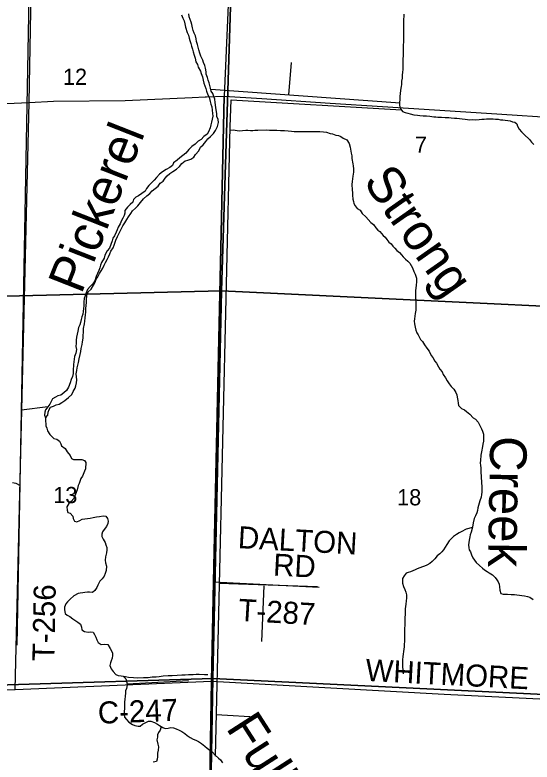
# Model space of a CAD drawing. Extents: x 1588073 to 2013523, y 1090242 to 1357120.
# Drawn here: x 1841105 to 1848152, y 1233146 to 1243328 of the extents above; entities that cross this region are included whole.
import ezdxf

# ---------------------------------------------------------------- set-up
doc = ezdxf.new("R2010")
doc.units = 0
for name, color, linetype in [('GM_X_County_Road', 7, 'Continuous'), ('GM_X_County_Road_Text', 7, 'Continuous'), ('GM_X_Minor_River', 7, 'Continuous'), ('GM_X_Minor_River_Text', 7, 'Continuous'), ('GM_X_Section', 7, 'Continuous'), ('GM_X_Section_Text', 7, 'Continuous'), ('GM_X_Township', 7, 'Continuous'), ('GM_X_Township_Road', 7, 'Continuous'), ('GM_X_Township_Road_Text', 7, 'Continuous'), ('GM_X_US_Route', 7, 'Continuous')]:
    doc.layers.add(name, color=color, linetype=linetype)

msp = doc.modelspace()

# ---------------------------------------------------------------- linework, layer by layer
at = {"layer": 'GM_X_County_Road'}
for points in [[(1843782, 1234247), (1843812, 1235604), (1843957, 1242220)], [(1838488, 1234093), (1841107, 1234134), (1843782, 1234247)], [(1843683, 1228316), (1843782, 1234247)], [(1843782, 1234247), (1846954, 1234073), (1848719, 1233985), (1848962, 1233977)]]:
    msp.add_lwpolyline(points, dxfattribs=at)
at = {"layer": 'GM_X_Minor_River'}
for p, q in [((1841135, 1234737), (1841358, 1246714)), ((1844836, 1242238), (1844875, 1242679)), ((1846356, 1242125), (1843774, 1242310)), ((1844038, 1241804), (1844054, 1242171)), ((1844054, 1242171), (1844054, 1242171)), ((1844054, 1242171), (1846373, 1242033)), ((1843840, 1233227), (1844039, 1241804)), ((1841553, 1237987), (1841195, 1237940)), ((1843883, 1235582), (1845230, 1235538)), ((1844496, 1235547), (1844464, 1234787)), ((1843472, 1234251), (1842633, 1234208)), ((1843849, 1233794), (1844462, 1233759))]:
    msp.add_line(p, q, dxfattribs=at)
for points in [[(1843218, 1241165), (1843259, 1241194), (1843306, 1241224), (1843347, 1241261), (1843378, 1241303), (1843423, 1241341), (1843462, 1241348), (1843500, 1241363), (1843545, 1241388), (1843564, 1241424), (1843610, 1241475), (1843635, 1241524), (1843672, 1241559), (1843706, 1241604), (1843733, 1241639), (1843768, 1241669), (1843811, 1241713), (1843840, 1241753), (1843866, 1241808), (1843877, 1241864), (1843874, 1241902), (1843856, 1241945), (1843855, 1241979), (1843850, 1242013), (1843843, 1242060), (1843840, 1242102), (1843835, 1242136), (1843828, 1242178), (1843817, 1242215), (1843802, 1242255), (1843779, 1242290), (1843768, 1242331), (1843759, 1242365), (1843750, 1242401), (1843739, 1242440), (1843728, 1242474), (1843712, 1242519), (1843709, 1242553), (1843700, 1242601), (1843691, 1242640), (1843674, 1242678), (1843665, 1242713), (1843640, 1242766), (1843626, 1242806), (1843613, 1242851), (1843602, 1242889), (1843591, 1242923), (1843578, 1242964), (1843575, 1243000), (1843566, 1243043), (1843549, 1243081), (1843536, 1243116), (1843523, 1243154), (1843514, 1243196), (1843507, 1243231), (1843492, 1243265), (1843479, 1243304), (1843475, 1243344)], [(1843374, 1243329), (1843391, 1243284), (1843412, 1243246), (1843421, 1243207), (1843429, 1243161), (1843451, 1243090), (1843472, 1243051), (1843481, 1243013), (1843490, 1242979), (1843501, 1242940), (1843510, 1242900), (1843523, 1242861), (1843532, 1242825), (1843547, 1242778), (1843560, 1242740), (1843572, 1242689), (1843593, 1242651), (1843604, 1242614), (1843633, 1242563), (1843642, 1242529), (1843659, 1242484), (1843669, 1242438), (1843680, 1242399)], [(1846406, 1243336), (1846404, 1243303), (1846402, 1243275), (1846402, 1243245), (1846401, 1243215), (1846401, 1243075), (1846399, 1243047), (1846400, 1243019), (1846400, 1242964), (1846396, 1242912), (1846394, 1242862), (1846397, 1242808), (1846395, 1242776), (1846393, 1242724), (1846391, 1242694), (1846391, 1242650), (1846390, 1242618), (1846390, 1242587), (1846386, 1242541), (1846384, 1242513), (1846380, 1242467), (1846375, 1242423), (1846371, 1242381), (1846367, 1242353), (1846361, 1242301), (1846355, 1242254), (1846352, 1242222), (1846350, 1242174), (1846346, 1242134), (1846346, 1242104), (1846348, 1242070), (1846364, 1242042), (1846387, 1242012), (1846421, 1241996)], [(1843680, 1242399), (1843691, 1242363), (1843706, 1242326), (1843715, 1242288), (1843736, 1242241), (1843751, 1242205), (1843765, 1242150), (1843776, 1242112), (1843787, 1242075), (1843792, 1242029), (1843797, 1241985), (1843800, 1241950), (1843792, 1241905), (1843785, 1241865), (1843776, 1241829), (1843765, 1241791), (1843745, 1241735), (1843726, 1241702), (1843681, 1241669), (1843644, 1241632), (1843604, 1241609), (1843562, 1241568), (1843515, 1241533), (1843476, 1241494), (1843436, 1241445), (1843393, 1241413), (1843354, 1241382), (1843315, 1241349), (1843268, 1241314), (1843253, 1241278), (1843216, 1241247), (1843165, 1241221), (1843118, 1241190), (1843075, 1241157), (1843034, 1241110), (1843003, 1241077), (1842968, 1241040), (1842929, 1241005), (1842896, 1240964), (1842878, 1240924), (1842835, 1240895), (1842790, 1240862), (1842754, 1240845), (1842723, 1240812), (1842712, 1240776), (1842677, 1240745), (1842640, 1240706), (1842602, 1240663), (1842603, 1240627), (1842594, 1240593), (1842577, 1240557), (1842558, 1240524), (1842537, 1240480), (1842514, 1240435), (1842499, 1240399), (1842486, 1240365), (1842462, 1240318), (1842441, 1240285), (1842428, 1240249), (1842411, 1240197), (1842393, 1240149), (1842364, 1240112), (1842330, 1240053), (1842323, 1240015), (1842283, 1239956), (1842272, 1239916), (1842263, 1239880), (1842248, 1239847), (1842231, 1239803), (1842214, 1239765), (1842192, 1239706), (1842169, 1239662), (1842132, 1239625), (1842094, 1239584), (1842075, 1239541), (1842060, 1239499), (1842047, 1239465), (1842042, 1239417), (1842042, 1239365), (1842039, 1239327), (1842034, 1239285), (1842029, 1239249), (1842018, 1239215), (1842007, 1239178), (1841997, 1239138), (1841989, 1239104), (1841973, 1239066), (1841962, 1239016), (1841951, 1238979), (1841944, 1238935), (1841939, 1238897), (1841939, 1238853), (1841936, 1238809), (1841943, 1238766), (1841935, 1238720), (1841918, 1238671), (1841911, 1238637), (1841906, 1238599), (1841903, 1238563), (1841901, 1238483), (1841897, 1238441)], [(1846421, 1241996), (1846459, 1241990), (1846491, 1241982), (1846543, 1241966), (1846593, 1241961), (1846623, 1241955), (1846668, 1241951), (1846712, 1241953), (1846760, 1241947), (1846812, 1241939), (1846842, 1241937), (1846870, 1241936), (1846916, 1241934), (1846970, 1241932), (1847018, 1241930), (1847050, 1241926), (1847093, 1241922), (1847129, 1241919), (1847161, 1241917), (1847201, 1241913), (1847241, 1241905), (1847273, 1241901), (1847301, 1241899), (1847335, 1241901), (1847385, 1241899), (1847431, 1241902), (1847467, 1241906), (1847499, 1241908), (1847530, 1241912), (1847566, 1241910), (1847624, 1241910), (1847652, 1241909), (1847692, 1241905), (1847720, 1241899), (1847754, 1241897), (1847784, 1241893), (1847822, 1241887), (1847854, 1241883), (1847884, 1241873), (1847915, 1241867), (1847943, 1241844), (1847955, 1241811), (1847977, 1241771), (1848007, 1241733), (1848046, 1241700), (1848116, 1241630), (1848146, 1241594), (1848177, 1241560)], [(1844038, 1241758), (1844077, 1241760), (1844133, 1241754), (1844169, 1241748), (1844207, 1241755), (1844250, 1241757), (1844278, 1241757), (1844314, 1241755), (1844346, 1241755), (1844374, 1241757), (1844416, 1241759), (1844540, 1241760), (1844572, 1241758), (1844616, 1241758), (1844672, 1241756), (1844723, 1241755), (1844779, 1241755), (1844827, 1241747), (1844875, 1241745), (1844909, 1241741), (1844967, 1241740), (1845017, 1241738), (1845053, 1241738), (1845095, 1241740), (1845125, 1241740), (1845162, 1241738), (1845196, 1241738), (1845234, 1241737), (1845262, 1241737), (1845310, 1241733), (1845350, 1241729), (1845400, 1241711), (1845432, 1241707), (1845476, 1241691), (1845515, 1241684), (1845547, 1241670), (1845579, 1241650), (1845627, 1241624), (1845659, 1241576), (1845672, 1241526), (1845678, 1241498), (1845686, 1241442), (1845694, 1241408), (1845698, 1241373), (1845711, 1241299), (1845715, 1241269), (1845717, 1241231), (1845717, 1241187), (1845712, 1241159), (1845708, 1241131), (1845702, 1241057), (1845698, 1241015), (1845699, 1240942), (1845705, 1240904), (1845707, 1240872), (1845711, 1240816), (1845717, 1240786), (1845722, 1240756), (1845742, 1240724), (1845770, 1240690), (1845808, 1240666), (1845839, 1240622), (1845889, 1240574), (1845953, 1240500), (1845992, 1240472), (1846024, 1240428), (1846050, 1240396), (1846078, 1240376), (1846121, 1240320), (1846151, 1240298), (1846171, 1240266), (1846201, 1240232), (1846231, 1240208), (1846256, 1240178), (1846284, 1240148), (1846310, 1240118), (1846346, 1240089), (1846375, 1240057), (1846397, 1240029), (1846427, 1240001), (1846459, 1239971), (1846487, 1239945), (1846506, 1239913), (1846522, 1239883), (1846540, 1239833), (1846560, 1239793), (1846575, 1239739), (1846579, 1239694), (1846571, 1239642), (1846565, 1239574), (1846564, 1239540), (1846564, 1239466), (1846568, 1239410), (1846568, 1239368), (1846567, 1239305), (1846559, 1239257), (1846549, 1239187), (1846547, 1239155), (1846552, 1239117), (1846558, 1239071), (1846568, 1239033)], [(1841897, 1238441), (1841888, 1238399), (1841873, 1238361), (1841860, 1238313), (1841834, 1238254), (1841807, 1238210), (1841770, 1238177), (1841731, 1238148), (1841692, 1238138), (1841656, 1238119), (1841619, 1238096), (1841600, 1238060), (1841579, 1238024), (1841552, 1237985), (1841520, 1237946), (1841514, 1237912), (1841508, 1237874), (1841521, 1237836), (1841555, 1237875), (1841560, 1237915), (1841573, 1237950), (1841592, 1237984), (1841630, 1237995), (1841667, 1238012), (1841707, 1238025), (1841746, 1238046), (1841787, 1238073), (1841836, 1238113), (1841881, 1238154), (1841900, 1238196), (1841924, 1238239), (1841937, 1238275), (1841942, 1238313), (1841947, 1238353), (1841944, 1238397), (1841941, 1238435), (1841947, 1238483), (1841954, 1238519), (1841961, 1238553), (1841970, 1238593), (1841981, 1238643), (1841993, 1238699), (1842002, 1238740), (1842009, 1238780), (1842023, 1238838), (1842028, 1238874), (1842034, 1238924), (1842035, 1238960), (1842038, 1239006), (1842041, 1239054), (1842051, 1239116), (1842056, 1239154), (1842063, 1239198), (1842069, 1239242), (1842072, 1239278), (1842073, 1239326), (1842074, 1239370), (1842079, 1239408), (1842080, 1239442), (1842086, 1239510), (1842104, 1239556), (1842143, 1239591), (1842176, 1239644), (1842198, 1239688), (1842211, 1239725), (1842234, 1239759), (1842257, 1239804), (1842280, 1239840), (1842301, 1239875), (1842322, 1239917), (1842340, 1239954), (1842361, 1239994), (1842378, 1240030), (1842397, 1240071), (1842414, 1240107), (1842443, 1240154), (1842458, 1240190), (1842480, 1240257), (1842502, 1240307), (1842523, 1240344), (1842544, 1240388), (1842574, 1240455), (1842604, 1240496), (1842629, 1240538), (1842654, 1240575), (1842683, 1240623), (1842708, 1240656), (1842748, 1240695), (1842779, 1240728), (1842818, 1240771), (1842859, 1240820), (1842903, 1240861), (1842942, 1240896), (1842975, 1240929), (1843018, 1240962), (1843057, 1240993), (1843082, 1241034), (1843123, 1241061), (1843152, 1241101), (1843181, 1241136), (1843218, 1241165)], [(1846568, 1239033), (1846582, 1238995), (1846601, 1238967), (1846631, 1238903), (1846657, 1238875), (1846687, 1238833), (1846718, 1238787), (1846748, 1238745), (1846776, 1238686), (1846802, 1238657), (1846829, 1238610), (1846849, 1238580), (1846875, 1238534), (1846895, 1238498), (1846926, 1238462), (1846942, 1238428), (1846974, 1238382), (1846996, 1238342), (1847023, 1238302), (1847051, 1238262), (1847087, 1238226), (1847114, 1238182), (1847126, 1238150), (1847132, 1238118), (1847142, 1238072), (1847144, 1238036), (1847148, 1238006), (1847189, 1237964), (1847229, 1237944), (1847259, 1237922), (1847305, 1237888), (1847348, 1237838), (1847380, 1237819), (1847416, 1237779), (1847443, 1237723), (1847463, 1237688), (1847475, 1237654), (1847489, 1237612), (1847488, 1237520), (1847480, 1237478), (1847476, 1237444), (1847464, 1237374), (1847455, 1237330), (1847449, 1237257), (1847447, 1237223), (1847449, 1237185), (1847453, 1237157), (1847456, 1237121), (1847456, 1237089), (1847458, 1237047), (1847460, 1237013), (1847462, 1236975), (1847464, 1236943), (1847467, 1236912), (1847467, 1236826), (1847463, 1236790), (1847457, 1236754), (1847442, 1236704), (1847422, 1236640), (1847414, 1236609), (1847410, 1236573), (1847398, 1236541), (1847381, 1236501), (1847365, 1236463), (1847351, 1236405), (1847339, 1236348), (1847324, 1236278), (1847310, 1236244), (1847302, 1236216), (1847294, 1236168), (1847288, 1236104), (1847289, 1236067), (1847295, 1236039), (1847311, 1236011), (1847325, 1235969), (1847343, 1235927), (1847368, 1235897), (1847390, 1235863), (1847434, 1235823), (1847476, 1235787), (1847505, 1235766), (1847539, 1235742), (1847567, 1235724), (1847611, 1235696), (1847647, 1235660), (1847674, 1235628), (1847692, 1235600), (1847704, 1235568), (1847710, 1235534), (1847712, 1235488), (1847727, 1235444), (1847757, 1235432), (1847817, 1235432), (1847867, 1235430), (1847913, 1235428), (1848011, 1235415), (1848051, 1235413), (1848090, 1235401), (1848122, 1235391), (1848168, 1235361)], [(1841527, 1237845), (1841524, 1237818), (1841528, 1237727), (1841540, 1237697), (1841547, 1237661), (1841583, 1237611), (1841607, 1237583), (1841635, 1237553), (1841674, 1237545), (1841712, 1237518), (1841732, 1237484), (1841740, 1237453), (1841788, 1237420), (1841817, 1237372), (1841857, 1237322), (1841875, 1237282), (1841905, 1237268), (1841939, 1237268), (1841982, 1237270), (1842018, 1237270), (1842052, 1237256), (1842072, 1237228), (1842068, 1237144), (1842051, 1237110), (1842025, 1237041), (1842001, 1237009), (1841981, 1236943), (1841967, 1236913), (1841954, 1236855), (1841932, 1236798), (1841906, 1236738), (1841872, 1236696), (1841840, 1236670), (1841814, 1236624), (1841815, 1236577), (1841827, 1236547), (1841859, 1236537), (1841893, 1236496), (1841899, 1236463), (1841916, 1236427), (1841950, 1236418), (1841990, 1236438), (1842020, 1236456), (1842094, 1236464), (1842132, 1236470), (1842172, 1236479), (1842216, 1236487), (1842256, 1236491), (1842306, 1236499), (1842344, 1236495), (1842368, 1236465), (1842377, 1236427), (1842371, 1236395), (1842353, 1236355), (1842321, 1236317), (1842297, 1236283), (1842291, 1236250), (1842290, 1236218), (1842306, 1236184), (1842334, 1236136), (1842346, 1236106), (1842356, 1236068), (1842359, 1236038), (1842355, 1235998), (1842339, 1235942), (1842335, 1235896), (1842339, 1235862), (1842352, 1235817), (1842350, 1235757), (1842336, 1235715), (1842322, 1235681), (1842292, 1235643), (1842263, 1235613), (1842235, 1235556), (1842221, 1235526), (1842193, 1235484), (1842161, 1235458), (1842123, 1235460), (1842093, 1235460), (1842059, 1235455), (1842031, 1235451), (1841995, 1235449), (1841967, 1235443), (1841909, 1235413), (1841857, 1235366), (1841823, 1235330), (1841797, 1235300), (1841779, 1235256), (1841780, 1235218), (1841790, 1235172), (1841818, 1235148), (1841852, 1235128), (1841892, 1235098), (1841933, 1235070), (1841961, 1235054), (1841997, 1235026), (1842013, 1234986), (1842017, 1234948), (1842054, 1234926)], [(1841071, 1236956), (1841119, 1236948), (1841176, 1236916)], [(1847338, 1236342), (1847255, 1236318), (1847187, 1236284), (1847157, 1236268), (1847121, 1236245), (1847083, 1236219), (1847053, 1236191), (1847024, 1236161), (1846990, 1236110), (1846966, 1236076), (1846944, 1236040), (1846922, 1236010), (1846894, 1235984), (1846860, 1235954), (1846826, 1235915), (1846790, 1235879), (1846761, 1235853), (1846719, 1235829), (1846687, 1235816), (1846659, 1235804), (1846623, 1235792), (1846587, 1235778), (1846557, 1235766), (1846527, 1235752), (1846497, 1235740), (1846465, 1235727), (1846435, 1235719), (1846407, 1235685), (1846387, 1235647), (1846385, 1235617), (1846387, 1235583), (1846401, 1235537), (1846418, 1235499), (1846432, 1235463), (1846440, 1235424), (1846440, 1235380), (1846436, 1235344), (1846431, 1235298), (1846427, 1235264), (1846423, 1235234), (1846421, 1235188), (1846421, 1235160), (1846420, 1235112), (1846418, 1235071), (1846416, 1235043), (1846416, 1235015), (1846414, 1234963), (1846415, 1234891), (1846413, 1234847), (1846413, 1234797), (1846411, 1234745), (1846410, 1234714), (1846406, 1234682), (1846402, 1234654), (1846396, 1234614), (1846392, 1234582), (1846388, 1234540), (1846387, 1234488), (1846387, 1234440), (1846389, 1234408), (1846391, 1234379), (1846395, 1234347)], [(1842054, 1234926), (1842102, 1234916), (1842136, 1234920), (1842170, 1234916), (1842190, 1234886), (1842208, 1234846), (1842220, 1234812), (1842239, 1234774), (1842279, 1234746), (1842327, 1234751), (1842373, 1234747), (1842405, 1234695), (1842434, 1234635), (1842436, 1234599), (1842428, 1234562), (1842418, 1234526), (1842408, 1234496), (1842399, 1234460), (1842417, 1234418), (1842443, 1234378), (1842479, 1234340), (1842510, 1234326), (1842552, 1234322), (1842580, 1234316), (1842616, 1234282), (1842630, 1234228), (1842634, 1234196), (1842625, 1234150), (1842613, 1234116), (1842611, 1234084), (1842607, 1234044), (1842605, 1233998), (1842600, 1233968), (1842596, 1233879), (1842594, 1233831), (1842592, 1233795), (1842599, 1233757), (1842625, 1233725), (1842659, 1233691), (1842707, 1233659), (1842739, 1233645), (1842784, 1233635), (1842812, 1233635), (1842842, 1233660), (1842888, 1233686), (1842924, 1233702), (1842956, 1233702), (1843008, 1233684), (1843046, 1233660), (1843074, 1233643), (1843122, 1233617), (1843153, 1233603), (1843195, 1233607), (1843231, 1233617), (1843265, 1233611), (1843301, 1233599), (1843343, 1233581), (1843379, 1233562), (1843419, 1233536), (1843454, 1233508), (1843494, 1233480), (1843532, 1233456), (1843570, 1233442), (1843606, 1233424), (1843647, 1233400), (1843693, 1233362), (1843723, 1233334), (1843759, 1233306), (1843791, 1233286), (1843834, 1233240), (1843878, 1233198), (1843908, 1233175), (1843935, 1233137)], [(1842593, 1234310), (1842610, 1234312), (1842654, 1234302), (1842722, 1234296), (1842782, 1234293), (1842858, 1234298), (1842920, 1234297), (1842976, 1234305), (1843031, 1234309), (1843071, 1234310), (1843123, 1234319), (1843194, 1234325), (1843250, 1234327), (1843316, 1234331), (1843378, 1234334), (1843424, 1234336), (1843469, 1234339), (1843533, 1234339), (1843575, 1234342), (1843617, 1234343), (1843689, 1234341), (1843733, 1234337)], [(1843098, 1233630), (1843082, 1233582), (1843063, 1233550), (1843049, 1233518), (1843047, 1233484), (1843041, 1233450), (1843053, 1233390), (1843060, 1233354), (1843056, 1233308), (1843050, 1233265), (1843046, 1233215), (1843044, 1233183), (1843035, 1233151), (1842991, 1233145)]]:
    msp.add_lwpolyline(points, dxfattribs=at)
at = {"layer": 'GM_X_Section'}
for points in [[(1844090, 1244876), (1843922, 1239569), (1838594, 1239435), (1838728, 1244740)], [(1849328, 1244556), (1849251, 1239313), (1843922, 1239569), (1844090, 1244876)], [(1838594, 1239435), (1843922, 1239569), (1843801, 1234286), (1838499, 1234122)], [(1843922, 1239569), (1849251, 1239313), (1848977, 1234033), (1843801, 1234286)], [(1838499, 1234122), (1843801, 1234286), (1843703, 1228699), (1838419, 1228704)], [(1843801, 1234286), (1848977, 1234033), (1848880, 1228698), (1843703, 1228699)]]:
    msp.add_lwpolyline(points, close=True, dxfattribs=at)
at = {"layer": 'GM_X_Township'}
msp.add_lwpolyline([(1844200, 1247821), (1843957, 1242220), (1843812, 1235604), (1843782, 1234247), (1843683, 1228316), (1843672, 1227170), (1843662, 1226257), (1843596, 1223607), (1843525, 1220944)], dxfattribs=at)
msp.add_lwpolyline([(1844200, 1247821), (1843957, 1242220), (1843812, 1235604), (1843782, 1234247), (1843683, 1228316), (1843672, 1227170), (1843662, 1226257), (1843596, 1223607), (1843525, 1220944)], dxfattribs=at)
at = {"layer": 'GM_X_Township_Road'}
for points in [[(1841107, 1234134), (1841299, 1242135), (1841354, 1245127), (1841384, 1247515), (1841384, 1247515)], [(1843812, 1235604), (1845252, 1235528)]]:
    msp.add_lwpolyline(points, dxfattribs=at)
at = {"layer": 'GM_X_US_Route'}
for points in [[(1843714, 1242211), (1843957, 1242220), (1844468, 1242187), (1845400, 1242127), (1846113, 1242078), (1847531, 1241991), (1848646, 1241915), (1849273, 1241885), (1850306, 1241889), (1851796, 1241908), (1852876, 1241918), (1853664, 1241898), (1853927, 1241907), (1854134, 1241983), (1854309, 1242055), (1854961, 1242322), (1856534, 1243046), (1856903, 1243207)], [(1837161, 1241993), (1837370, 1242009), (1838626, 1242044), (1839866, 1242065), (1840781, 1242111), (1841299, 1242135), (1841629, 1242151), (1842607, 1242163), (1843519, 1242203), (1843699, 1242210), (1843714, 1242211)]]:
    msp.add_lwpolyline(points, dxfattribs=at)

# ---------------------------------------------------------------- texts
at = {"layer": 'GM_X_County_Road_Text'}
for s, rotation, p in [('WHITMORE', 357.0072, (1845876, 1234253)), ('C-247', 2.2024, (1842241, 1233667))]:
    msp.add_text(s, height=300, rotation=rotation, dxfattribs=at).set_placement(p)
at = {"layer": 'GM_X_Minor_River_Text'}
for s, rotation, p in [('Pickerel', 68.497, (1842010, 1239510)), ('Strong', 305.0842, (1845840, 1241055)), ('Creek', 269.0588, (1847582, 1237592)), ('Fuller', 302.7351, (1843972, 1233611))]:
    msp.add_text(s, height=500.3, rotation=rotation, dxfattribs=at).set_placement(p)
at = {"layer": 'GM_X_Section_Text'}
for s, p in [('12', (1841759, 1242374)), ('7', (1846555, 1241449)), ('13', (1841627, 1236674)), ('18', (1846313, 1236644))]:
    msp.add_text(s, height=221, rotation=0, dxfattribs=at).set_placement(p)
at = {"layer": 'GM_X_Township_Road_Text'}
for s, rotation, p in [('DALTON', 356.8293, (1844138, 1236062)), ('RD', 357.0387, (1844618, 1235688)), ('T-256', 88.8773, (1841642, 1234517)), ('T-287', 356.6332, (1844144, 1235072))]:
    msp.add_text(s, height=300, rotation=rotation, dxfattribs=at).set_placement(p)

doc.saveas('drawing.dxf')
